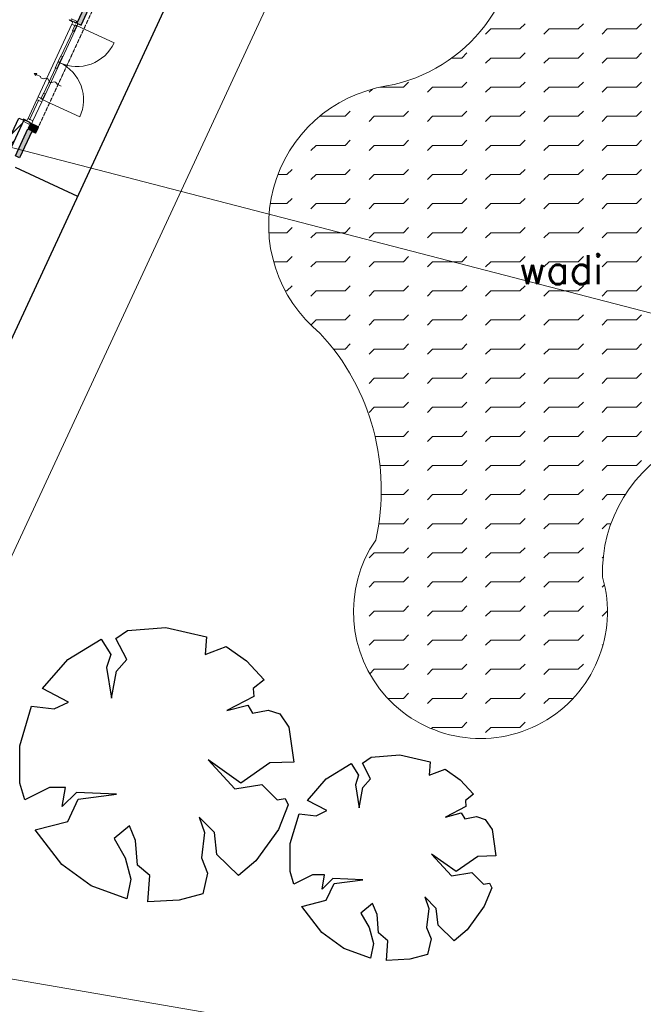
# Model space of a CAD drawing. Extents: x -1000932 to 2054797, y 285738 to 764020.
# Tile 290 of 656: x 195035 to 208629, y 543071 to 564554. Entities that reach past the tile are written whole.
import ezdxf

# ---------------------------------------------------------------- set-up
doc = ezdxf.new("R2010")
doc.units = 0
doc.header["$MEASUREMENT"] = 0
doc.linetypes.add('DASHED', pattern=[0.75, 0.5, -0.25])
doc.layers.add('31.', color=7, linetype='CONTINUOUS')
doc.layers.add('HATCH_REACTORS', color=7, linetype='CONTINUOUS')
doc.layers.add('T05', color=84, linetype='CONTINUOUS', lineweight=0)
doc.styles.get("Standard").update_dxf_attribs({"font": 'romans.shx'})

msp = doc.modelspace()

# ---------------------------------------------------------------- hatches: boundary and pattern name
at = {"layer": '31.', "linetype": 'Continuous'}
for color, points in [(7, [(196705.102, 565152.842), (196614.352, 565194.873), (196282.29, 564478.061), (196373.04, 564436.029)]), (253, [(195216.759, 562177.873), (195307.509, 562135.842), (195299.102, 562117.686), (195376.227, 562081.967), (195382.852, 562084.404), (195441.696, 562211.436), (195439.29, 562218.061), (195271.415, 562295.811), (195269.321, 562291.279)]), (7, [(195214.665, 562173.342), (195305.415, 562131.311), (195032.196, 561541.498), (194941.446, 561583.529)])]:
    msp.add_hatch(color=color, dxfattribs=at).paths.add_polyline_path(points, flags=0)
h = msp.add_hatch(dxfattribs=at)
h.set_pattern_fill('ARKEY_P_050A40_12', style=0, pattern_type=0)
h.set_pattern_definition([(45, (493651.67, 918770.12), (106.06602, -106.066015), [])])
h.paths.add_polyline_path([(194762.634, 561578.186), (194653.759, 561628.623), (195015.259, 562408.967), (195124.134, 562358.529)], flags=0)
h = msp.add_hatch(dxfattribs=at)
h.set_pattern_fill('ARKEY_P_050A40_17', style=0, pattern_type=0)
h.set_pattern_definition([(135, (493651.67, 918982.25), (106.066017, 106.06602), [])])
h.paths.add_polyline_path([(195216.759, 562177.873), (195307.509, 562135.842), (195299.102, 562117.686), (195376.227, 562081.967), (195382.852, 562084.404), (195441.696, 562211.436), (195439.29, 562218.061), (195271.415, 562295.811), (195269.321, 562291.279)], flags=0)

# ---------------------------------------------------------------- linework, layer by layer
at = {"layer": '31.', "color": 7, "linetype": 'Continuous', "lineweight": 18, "ltscale": 10}
for points in [[(190841.634, 544321.467, 0.044976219), (191155.977, 544865.842), (193318.915, 549535.092), (202959.602, 570326.092, -0.394068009), (206751.821, 571866.529), (207197.727, 571696.279)], [(202795.04, 553200.623, 0.245740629), (201587.071, 557708.811, -0.64619131), (203034.04, 563108.904, 0.383307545), (205886.102, 566820.092, -0.544201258), (209491.102, 567786.092, -0.103520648), (212687.196, 562197.029, -0.347212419), (209540.227, 555331.373, 0.301079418), (207742.165, 552388.061, -1.571573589), (202794.977, 553200.654)], [(228569.321, 537809.061), (172865.759, 547419.029, 0.026264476), (171792.009, 547546.686), (166101.696, 547921.654)]]:
    msp.add_lwpolyline(points, format="xyb", dxfattribs=at)
at = {"layer": '31.', "color": 7, "linetype": 'Continuous', "lineweight": 25, "ltscale": 10}
for points in [[(191324.134, 549968.092), (201269.04, 571436.529), (199907.977, 572067.029)], [(196614.352, 565194.873), (196282.29, 564478.061)], [(196373.04, 564436.029), (196705.102, 565152.842)], [(196282.29, 564478.061), (196373.04, 564436.029)], [(195124.134, 562358.529), (194762.634, 561578.186)], [(195015.259, 562408.967), (195124.134, 562358.529)], [(194941.446, 561583.529), (195214.665, 562173.342)], [(195305.415, 562131.311), (195032.196, 561541.498)], [(195214.665, 562173.342), (195305.415, 562131.311)], [(194935.509, 561332.779), (196296.571, 560702.279)], [(197386.821, 551224.186), (198219.196, 551291.311)], [(198219.196, 551291.311), (199105.227, 551089.936)], [(197131.759, 551049.654), (197386.821, 551224.186)], [(197373.415, 550593.217), (197131.759, 551049.654)], [(199105.227, 551089.936), (199078.384, 550700.623)], [(196084.602, 550593.217), (196809.571, 551036.248)], [(196809.571, 551036.248), (197024.352, 550700.623)], [(199078.384, 550700.623), (199534.821, 550875.123)], [(199534.821, 550875.123), (199977.852, 550566.373)], [(197024.352, 550700.623), (196930.384, 550418.686)], [(195534.196, 549962.248), (196084.602, 550593.217)], [(196930.384, 550418.686), (197037.79, 549747.436)], [(197145.196, 550338.123), (197373.415, 550593.217)], [(199977.852, 550566.373), (200367.165, 550150.186)], [(197037.79, 549747.436), (197145.196, 550338.123)], [(200367.165, 550150.186), (200125.54, 549962.248)], [(196098.04, 549666.873), (195534.196, 549962.248)], [(200138.946, 549787.717), (199548.259, 549478.936)], [(200125.54, 549962.248), (200138.946, 549787.717)], [(195037.446, 548713.717), (195292.54, 549572.904)], [(195292.54, 549572.904), (195789.259, 549519.217)], [(195789.259, 549519.217), (196098.04, 549666.873)], [(199548.259, 549478.936), (200004.696, 549599.748)], [(200004.696, 549599.748), (200112.102, 549425.248)], [(200112.102, 549425.248), (200447.727, 549492.373)], [(200447.727, 549492.373), (200702.79, 549411.811)], [(200702.79, 549411.811), (200904.165, 549116.467)], [(200904.165, 549116.467), (201011.571, 548351.248)], [(195037.446, 547894.779), (195037.446, 548713.717)], [(202504.415, 548333.342), (202695.696, 548464.248)], [(202695.696, 548464.248), (203319.977, 548514.592)], [(203319.977, 548514.592), (203984.509, 548363.561)], [(199145.509, 548404.936), (199722.79, 547773.967)], [(199857.04, 547894.779), (199145.509, 548404.936)], [(200488.009, 548337.811), (199857.04, 547894.779)], [(201011.571, 548351.248), (200488.009, 548337.811)], [(201719.04, 547990.998), (202262.759, 548323.279)], [(202262.759, 548323.279), (202423.852, 548071.561)], [(202685.634, 547990.998), (202504.415, 548333.342)], [(203984.509, 548363.561), (203964.384, 548071.561)], [(202423.852, 548071.561), (202353.384, 547860.123)], [(203964.384, 548071.561), (204306.696, 548202.467)], [(204306.696, 548202.467), (204638.977, 547970.873)], [(195144.852, 547532.311), (195037.446, 547894.779)], [(199722.79, 547773.967), (200313.477, 547867.936)], [(200313.477, 547867.936), (200649.102, 547532.311)], [(201306.227, 547517.779), (201719.04, 547990.998)], [(202353.384, 547860.123), (202433.915, 547356.686)], [(202514.477, 547799.717), (202685.634, 547990.998)], [(204638.977, 547970.873), (204930.977, 547658.748)], [(195681.852, 547800.811), (195144.852, 547532.311)], [(196030.915, 547800.811), (195681.852, 547800.811)], [(195963.79, 547384.623), (196030.915, 547800.811)], [(196272.571, 547693.404), (195963.79, 547384.623)], [(197145.196, 547653.123), (196272.571, 547693.404)], [(196312.821, 547545.748), (197145.196, 547653.123)], [(202433.915, 547356.686), (202514.477, 547799.717)], [(204930.977, 547658.748), (204749.727, 547517.779)], [(196084.602, 547062.436), (196312.821, 547545.748)], [(200649.102, 547532.311), (200823.634, 547559.154)], [(200890.759, 547424.904), (200676.009, 546888.029)], [(200823.634, 547559.154), (200890.759, 547424.904)], [(201729.102, 547296.279), (201306.227, 547517.779)], [(204759.79, 547386.873), (204316.79, 547155.311)], [(204749.727, 547517.779), (204759.79, 547386.873)], [(200933.665, 546581.373), (201124.977, 547225.779)], [(201124.977, 547225.779), (201497.54, 547185.498)], [(201497.54, 547185.498), (201729.102, 547296.279)], [(204316.79, 547155.311), (204659.102, 547245.936)], [(204659.102, 547245.936), (204739.665, 547115.029)], [(195373.071, 546874.498), (196084.602, 547062.436)], [(197427.102, 546968.467), (197091.477, 546686.529)], [(197561.352, 546646.248), (197427.102, 546968.467)], [(198944.134, 547156.404), (199064.946, 546820.779)], [(199279.759, 546820.779), (198944.134, 547156.404)], [(204739.665, 547115.029), (204991.384, 547165.373)], [(204991.384, 547165.373), (205182.696, 547104.967)], [(205182.696, 547104.967), (205333.727, 546883.436)], [(195950.352, 546122.686), (195373.071, 546874.498)], [(199064.946, 546820.779), (198997.821, 546270.373)], [(199333.446, 546337.498), (199279.759, 546820.779)], [(200676.009, 546888.029), (200179.227, 546203.248)], [(205333.727, 546883.436), (205414.259, 546309.529)], [(197091.477, 546686.529), (197333.134, 546270.373)], [(197601.634, 546109.248), (197561.352, 546646.248)], [(200933.665, 545967.186), (200933.665, 546581.373)], [(199803.321, 545881.029), (199333.446, 546337.498)], [(204014.727, 546349.811), (204447.665, 545876.561)], [(204548.352, 545967.186), (204014.727, 546349.811)], [(196594.759, 545652.811), (195950.352, 546122.686)], [(197333.134, 546270.373), (197453.946, 545800.498)], [(197870.134, 545881.029), (197601.634, 546109.248)], [(198997.821, 546270.373), (199132.071, 545934.748)], [(200179.227, 546203.248), (199803.321, 545881.029)], [(205021.602, 546299.467), (204548.352, 545967.186)], [(205414.259, 546309.529), (205021.602, 546299.467)], [(199132.071, 545934.748), (199024.696, 545478.279)], [(201014.227, 545695.342), (200933.665, 545967.186)], [(201416.977, 545896.717), (201014.227, 545695.342)], [(201678.759, 545896.717), (201416.977, 545896.717)], [(201628.415, 545584.592), (201678.759, 545896.717)], [(204447.665, 545876.561), (204890.696, 545947.061)], [(204890.696, 545947.061), (205142.415, 545695.342)], [(197453.946, 545800.498), (197373.415, 545370.873)], [(197829.852, 545303.748), (197870.134, 545881.029)], [(201860.009, 545816.154), (201628.415, 545584.592)], [(201719.04, 545342.936), (201890.196, 545705.404)], [(202514.477, 545785.967), (201860.009, 545816.154)], [(201890.196, 545705.404), (202514.477, 545785.967)], [(205142.415, 545695.342), (205273.321, 545715.467)], [(205273.321, 545715.467), (205323.665, 545614.779)], [(197373.415, 545370.873), (196594.759, 545652.811)], [(199024.696, 545478.279), (198514.54, 545344.029)], [(205323.665, 545614.779), (205162.602, 545212.123)], [(198514.54, 545344.029), (197829.852, 545303.748)], [(201185.384, 545201.967), (201719.04, 545342.936)], [(202725.915, 545272.436), (202474.196, 545060.998)], [(202826.602, 545030.811), (202725.915, 545272.436)], [(203863.696, 545413.404), (203954.29, 545161.686)], [(204115.415, 545161.686), (203863.696, 545413.404)], [(201618.352, 544638.123), (201185.384, 545201.967)], [(202474.196, 545060.998), (202655.446, 544748.873)], [(202856.821, 544628.061), (202826.602, 545030.811)], [(203954.29, 545161.686), (203903.946, 544748.873)], [(204155.665, 544799.217), (204115.415, 545161.686)], [(205162.602, 545212.123), (204790.009, 544698.529)], [(202101.665, 544285.717), (201618.352, 544638.123)], [(202655.446, 544748.873), (202746.04, 544396.467)], [(203058.196, 544456.873), (202856.821, 544628.061)], [(203903.946, 544748.873), (204004.634, 544497.154)], [(204508.071, 544456.873), (204155.665, 544799.217)], [(204790.009, 544698.529), (204508.071, 544456.873)], [(202746.04, 544396.467), (202685.634, 544074.279)], [(203027.977, 544023.936), (203058.196, 544456.873)], [(204004.634, 544497.154), (203924.102, 544154.811)], [(202685.634, 544074.279), (202101.665, 544285.717)], [(203541.477, 544054.123), (203027.977, 544023.936)], [(203924.102, 544154.811), (203541.477, 544054.123)]]:
    msp.add_lwpolyline(points, dxfattribs=at)
at = {"layer": '31.', "color": 7, "linetype": 'DASHED', "lineweight": 18, "ltscale": 10}
msp.add_lwpolyline([(197223.477, 566057.779), (195443.821, 562215.967)], dxfattribs=at)
at = {"layer": '31.', "color": 7, "linetype": 'Continuous', "lineweight": 18, "ltscale": 10}
for points in [[(196146.196, 564541.092), (196201.54, 564515.467), (196201.54, 564515.467), (196219.696, 564507.061), (196219.696, 564507.061), (196229.665, 564502.436), (196225.884, 564494.279), (196255.821, 564480.404), (196275.165, 564522.123), (196275.165, 564522.123), (196161.727, 564574.686)], [(196276.821, 564406.748), (196304.977, 564467.561), (196201.54, 564515.467), (196173.384, 564454.686)], [(196277.009, 564423.842), (196242.54, 564439.811), (196183.696, 564312.779), (196218.165, 564296.811)], [(195906.634, 563624.279), (195872.165, 563640.248), (195931.009, 563767.279), (195965.477, 563751.311)], [(195899.977, 563609.936), (195865.509, 563625.904), (195806.665, 563498.873), (195841.134, 563482.904)], [(195542.509, 562821.561), (195514.352, 562760.779), (195410.915, 562808.686), (195439.071, 562869.498)], [(195529.602, 562810.373), (195495.134, 562826.342), (195553.977, 562953.373), (195588.446, 562937.404)], [(195137.415, 562363.404), (195192.759, 562337.779), (195192.759, 562337.779), (195210.915, 562329.373), (195210.915, 562329.373), (195220.884, 562324.748), (195224.665, 562332.904), (195254.602, 562319.029), (195235.29, 562277.311), (195235.29, 562277.311), (195121.852, 562329.842)], [(195324.352, 562350.654), (195296.196, 562289.842), (195192.759, 562337.779), (195220.915, 562398.561)]]:
    msp.add_lwpolyline(points, close=True, dxfattribs=at)
for points in [[(196173.384, 564454.686), (195439.071, 562869.498)], [(196283.977, 564422.186), (195535.352, 562806.154)], [(196112.665, 564540.092), (196118.977, 564553.717)], [(196195.227, 564501.842), (196112.665, 564540.092)], [(196118.977, 564553.717), (196201.54, 564515.467)], [(196201.54, 564515.467), (196195.227, 564501.842)], [(196198.196, 564321.498), (195933.727, 563750.592)], [(195821.165, 563507.592), (195556.696, 562936.686)], [(195418.04, 562824.123), (195213.759, 562383.123)], [(195449.009, 562806.467), (195247.259, 562370.936)], [(195514.352, 562760.779), (195324.352, 562350.654)], [(195116.477, 562389.623), (195110.196, 562376.029)], [(195110.196, 562376.029), (195192.759, 562337.779)], [(195199.071, 562351.373), (195116.477, 562389.623)], [(195192.759, 562337.779), (195199.071, 562351.373)]]:
    msp.add_lwpolyline(points, dxfattribs=at)
at = {"layer": '31.', "color": 7, "linetype": 'Continuous', "lineweight": 13, "ltscale": 10}
for points in [[(195909.665, 563614.154, 0.414213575), (197091.977, 564047.873), (196283.977, 564422.186)], [(195909.665, 563614.154, -0.414213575), (196343.384, 562431.842), (195535.352, 562806.154)], [(195939.759, 563103.842), (195849.009, 563145.873, 0.499999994), (195758.259, 563187.904, -0.499999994), (195667.54, 563229.936, 0.499999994), (195576.79, 563271.967, -0.499999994), (195486.071, 563313.998), (195395.321, 563356.029), (195405.821, 563378.717), (195349.946, 563377.061), (195384.821, 563333.342), (195395.321, 563356.029)]]:
    msp.add_lwpolyline(points, format="xyb", dxfattribs=at)
for points in [[(205939.79, 564351.779), (206052.04, 564464.029)], [(207209.79, 564351.779), (207322.04, 564464.029)], [(208479.79, 564351.779), (208592.04, 564464.029)], [(205192.54, 564239.529), (205304.79, 564351.779)], [(205304.79, 564351.779), (205939.79, 564351.779)], [(206462.54, 564239.529), (206574.79, 564351.779)], [(206574.79, 564351.779), (207209.79, 564351.779)], [(207732.54, 564239.529), (207844.79, 564351.779)], [(207844.79, 564351.779), (208479.79, 564351.779)], [(204449.102, 563716.779), (204669.79, 563716.779)], [(204669.79, 563716.779), (204782.04, 563829.029)], [(205192.54, 563604.529), (205304.79, 563716.779)], [(205304.79, 563716.779), (205939.79, 563716.779)], [(205939.79, 563716.779), (206052.04, 563829.029)], [(206462.54, 563604.529), (206574.79, 563716.779)], [(206574.79, 563716.779), (207209.79, 563716.779)], [(207209.79, 563716.779), (207322.04, 563829.029)], [(207732.54, 563604.529), (207844.79, 563716.779)], [(207844.79, 563716.779), (208479.79, 563716.779)], [(208479.79, 563716.779), (208592.04, 563829.029)], [(202892.259, 563081.779), (203399.79, 563081.779)], [(203399.79, 563081.779), (203512.04, 563194.029)], [(203922.54, 562969.529), (204034.79, 563081.779)], [(204034.79, 563081.779), (204669.79, 563081.779)], [(204669.79, 563081.779), (204782.04, 563194.029)], [(205192.54, 562969.529), (205304.79, 563081.779)], [(205304.79, 563081.779), (205939.79, 563081.779)], [(205939.79, 563081.779), (206052.04, 563194.029)], [(206462.54, 562969.529), (206574.79, 563081.779)], [(206574.79, 563081.779), (207209.79, 563081.779)], [(207209.79, 563081.779), (207322.04, 563194.029)], [(207732.54, 562969.529), (207844.79, 563081.779)], [(207844.79, 563081.779), (208479.79, 563081.779)], [(208479.79, 563081.779), (208592.04, 563194.029)], [(202652.54, 562969.529), (202724.352, 563041.373)], [(201576.477, 562446.779), (202129.79, 562446.779)], [(202129.79, 562446.779), (202242.04, 562559.029)], [(202652.54, 562334.529), (202764.79, 562446.779)], [(202764.79, 562446.779), (203399.79, 562446.779)], [(203399.79, 562446.779), (203512.04, 562559.029)], [(203922.54, 562334.529), (204034.79, 562446.779)], [(204034.79, 562446.779), (204669.79, 562446.779)], [(204669.79, 562446.779), (204782.04, 562559.029)], [(205192.54, 562334.529), (205304.79, 562446.779)], [(205304.79, 562446.779), (205939.79, 562446.779)], [(205939.79, 562446.779), (206052.04, 562559.029)], [(206462.54, 562334.529), (206574.79, 562446.779)], [(206574.79, 562446.779), (207209.79, 562446.779)], [(207209.79, 562446.779), (207322.04, 562559.029)], [(207732.54, 562334.529), (207844.79, 562446.779)], [(207844.79, 562446.779), (208479.79, 562446.779)], [(208479.79, 562446.779), (208592.04, 562559.029)], [(201382.54, 561699.529), (201494.79, 561811.779)], [(201494.79, 561811.779), (202129.79, 561811.779)], [(202129.79, 561811.779), (202242.04, 561924.029)], [(202652.54, 561699.529), (202764.79, 561811.779)], [(202764.79, 561811.779), (203399.79, 561811.779)], [(203399.79, 561811.779), (203512.04, 561924.029)], [(203922.54, 561699.529), (204034.79, 561811.779)], [(204034.79, 561811.779), (204669.79, 561811.779)], [(204669.79, 561811.779), (204782.04, 561924.029)], [(205192.54, 561699.529), (205304.79, 561811.779)], [(205304.79, 561811.779), (205939.79, 561811.779)], [(205939.79, 561811.779), (206052.04, 561924.029)], [(206462.54, 561699.529), (206574.79, 561811.779)], [(206574.79, 561811.779), (207209.79, 561811.779)], [(207209.79, 561811.779), (207322.04, 561924.029)], [(207732.54, 561699.529), (207844.79, 561811.779)], [(207844.79, 561811.779), (208479.79, 561811.779)], [(208479.79, 561811.779), (208592.04, 561924.029)], [(200663.634, 561176.779), (200859.79, 561176.779)], [(200859.79, 561176.779), (200972.04, 561289.029)], [(201382.54, 561064.529), (201494.79, 561176.779)], [(201494.79, 561176.779), (202129.79, 561176.779)], [(202129.79, 561176.779), (202242.04, 561289.029)], [(202652.54, 561064.529), (202764.79, 561176.779)], [(202764.79, 561176.779), (203399.79, 561176.779)], [(203399.79, 561176.779), (203512.04, 561289.029)], [(203922.54, 561064.529), (204034.79, 561176.779)], [(204034.79, 561176.779), (204669.79, 561176.779)], [(204669.79, 561176.779), (204782.04, 561289.029)], [(205192.54, 561064.529), (205304.79, 561176.779)], [(205304.79, 561176.779), (205939.79, 561176.779)], [(205939.79, 561176.779), (206052.04, 561289.029)], [(206462.54, 561064.529), (206574.79, 561176.779)], [(206574.79, 561176.779), (207209.79, 561176.779)], [(207209.79, 561176.779), (207322.04, 561289.029)], [(207732.54, 561064.529), (207844.79, 561176.779)], [(207844.79, 561176.779), (208479.79, 561176.779)], [(208479.79, 561176.779), (208592.04, 561289.029)], [(200496.071, 560541.779), (200859.79, 560541.779)], [(200859.79, 560541.779), (200972.04, 560654.029)], [(201382.54, 560429.529), (201494.79, 560541.779)], [(201494.79, 560541.779), (202129.79, 560541.779)], [(202129.79, 560541.779), (202242.04, 560654.029)], [(202652.54, 560429.529), (202764.79, 560541.779)], [(202764.79, 560541.779), (203399.79, 560541.779)], [(203399.79, 560541.779), (203512.04, 560654.029)], [(203922.54, 560429.529), (204034.79, 560541.779)], [(204034.79, 560541.779), (204669.79, 560541.779)], [(204669.79, 560541.779), (204782.04, 560654.029)], [(205192.54, 560429.529), (205304.79, 560541.779)], [(205304.79, 560541.779), (205939.79, 560541.779)], [(205939.79, 560541.779), (206052.04, 560654.029)], [(206462.54, 560429.529), (206574.79, 560541.779)], [(206574.79, 560541.779), (207209.79, 560541.779)], [(207209.79, 560541.779), (207322.04, 560654.029)], [(207732.54, 560429.529), (207844.79, 560541.779)], [(207844.79, 560541.779), (208479.79, 560541.779)], [(208479.79, 560541.779), (208592.04, 560654.029)], [(200467.009, 559906.779), (200859.79, 559906.779)], [(200859.79, 559906.779), (200972.04, 560019.029)], [(201382.54, 559794.529), (201494.79, 559906.779)], [(201494.79, 559906.779), (202129.79, 559906.779)], [(202129.79, 559906.779), (202242.04, 560019.029)], [(202652.54, 559794.529), (202764.79, 559906.779)], [(202764.79, 559906.779), (203399.79, 559906.779)], [(203399.79, 559906.779), (203512.04, 560019.029)], [(203922.54, 559794.529), (204034.79, 559906.779)], [(204034.79, 559906.779), (204669.79, 559906.779)], [(204669.79, 559906.779), (204782.04, 560019.029)], [(205192.54, 559794.529), (205304.79, 559906.779)], [(205304.79, 559906.779), (205939.79, 559906.779)], [(205939.79, 559906.779), (206052.04, 560019.029)], [(206462.54, 559794.529), (206574.79, 559906.779)], [(206574.79, 559906.779), (207209.79, 559906.779)], [(207209.79, 559906.779), (207322.04, 560019.029)], [(207732.54, 559794.529), (207844.79, 559906.779)], [(207844.79, 559906.779), (208479.79, 559906.779)], [(208479.79, 559906.779), (208592.04, 560019.029)], [(200571.571, 559271.779), (200859.79, 559271.779)], [(200859.79, 559271.779), (200972.04, 559384.029)], [(201382.54, 559159.529), (201494.79, 559271.779)], [(201494.79, 559271.779), (202129.79, 559271.779)], [(202129.79, 559271.779), (202242.04, 559384.029)], [(202652.54, 559159.529), (202764.79, 559271.779)], [(202764.79, 559271.779), (203399.79, 559271.779)], [(203399.79, 559271.779), (203512.04, 559384.029)], [(203922.54, 559159.529), (204034.79, 559271.779)], [(204034.79, 559271.779), (204669.79, 559271.779)], [(204669.79, 559271.779), (204782.04, 559384.029)], [(205192.54, 559159.529), (205304.79, 559271.779)], [(205304.79, 559271.779), (205939.79, 559271.779)], [(205939.79, 559271.779), (206052.04, 559384.029)], [(206462.54, 559159.529), (206574.79, 559271.779)], [(206574.79, 559271.779), (207209.79, 559271.779)], [(207209.79, 559271.779), (207322.04, 559384.029)], [(207732.54, 559159.529), (207844.79, 559271.779)], [(207844.79, 559271.779), (208479.79, 559271.779)], [(208479.79, 559271.779), (208592.04, 559384.029)], [(200824.634, 558636.779), (200859.79, 558636.779)], [(200859.79, 558636.779), (200972.04, 558749.029)], [(201382.54, 558524.529), (201494.79, 558636.779)], [(201494.79, 558636.779), (202129.79, 558636.779)], [(202129.79, 558636.779), (202242.04, 558749.029)], [(202652.54, 558524.529), (202764.79, 558636.779)], [(202764.79, 558636.779), (203399.79, 558636.779)], [(203399.79, 558636.779), (203512.04, 558749.029)], [(203922.54, 558524.529), (204034.79, 558636.779)], [(204034.79, 558636.779), (204669.79, 558636.779)], [(204669.79, 558636.779), (204782.04, 558749.029)], [(205192.54, 558524.529), (205304.79, 558636.779)], [(205304.79, 558636.779), (205939.79, 558636.779)], [(205939.79, 558636.779), (206052.04, 558749.029)], [(206462.54, 558524.529), (206574.79, 558636.779)], [(206574.79, 558636.779), (207209.79, 558636.779)], [(207209.79, 558636.779), (207322.04, 558749.029)], [(207732.54, 558524.529), (207844.79, 558636.779)], [(207844.79, 558636.779), (208479.79, 558636.779)], [(208479.79, 558636.779), (208592.04, 558749.029)], [(201384.477, 557891.467), (201494.79, 558001.779)], [(201494.79, 558001.779), (202129.79, 558001.779)], [(202129.79, 558001.779), (202242.04, 558114.029)], [(202652.54, 557889.529), (202764.79, 558001.779)], [(202764.79, 558001.779), (203399.79, 558001.779)], [(203399.79, 558001.779), (203512.04, 558114.029)], [(203922.54, 557889.529), (204034.79, 558001.779)], [(204034.79, 558001.779), (204669.79, 558001.779)], [(204669.79, 558001.779), (204782.04, 558114.029)], [(205192.54, 557889.529), (205304.79, 558001.779)], [(205304.79, 558001.779), (205939.79, 558001.779)], [(205939.79, 558001.779), (206052.04, 558114.029)], [(206462.54, 557889.529), (206574.79, 558001.779)], [(206574.79, 558001.779), (207209.79, 558001.779)], [(207209.79, 558001.779), (207322.04, 558114.029)], [(207732.54, 557889.529), (207844.79, 558001.779)], [(207844.79, 558001.779), (208479.79, 558001.779)], [(208479.79, 558001.779), (208592.04, 558114.029)], [(201872.727, 557366.779), (202129.79, 557366.779)], [(202129.79, 557366.779), (202242.04, 557479.029)], [(202652.54, 557254.529), (202764.79, 557366.779)], [(202764.79, 557366.779), (203399.79, 557366.779)], [(203399.79, 557366.779), (203512.04, 557479.029)], [(203922.54, 557254.529), (204034.79, 557366.779)], [(204034.79, 557366.779), (204669.79, 557366.779)], [(204669.79, 557366.779), (204782.04, 557479.029)], [(205192.54, 557254.529), (205304.79, 557366.779)], [(205304.79, 557366.779), (205939.79, 557366.779)], [(205939.79, 557366.779), (206052.04, 557479.029)], [(206462.54, 557254.529), (206574.79, 557366.779)], [(206574.79, 557366.779), (207209.79, 557366.779)], [(207209.79, 557366.779), (207322.04, 557479.029)], [(207732.54, 557254.529), (207844.79, 557366.779)], [(207844.79, 557366.779), (208479.79, 557366.779)], [(208479.79, 557366.779), (208592.04, 557479.029)], [(202232.071, 556834.061), (202242.04, 556844.029)], [(203399.79, 556731.779), (203512.04, 556844.029)], [(204669.79, 556731.779), (204782.04, 556844.029)], [(205939.79, 556731.779), (206052.04, 556844.029)], [(207209.79, 556731.779), (207322.04, 556844.029)], [(208479.79, 556731.779), (208592.04, 556844.029)], [(202652.54, 556619.529), (202764.79, 556731.779)], [(202764.79, 556731.779), (203399.79, 556731.779)], [(203922.54, 556619.529), (204034.79, 556731.779)], [(204034.79, 556731.779), (204669.79, 556731.779)], [(205192.54, 556619.529), (205304.79, 556731.779)], [(205304.79, 556731.779), (205939.79, 556731.779)], [(206462.54, 556619.529), (206574.79, 556731.779)], [(206574.79, 556731.779), (207209.79, 556731.779)], [(207732.54, 556619.529), (207844.79, 556731.779)], [(207844.79, 556731.779), (208479.79, 556731.779)], [(203399.79, 556096.779), (203512.04, 556209.029)], [(204669.79, 556096.779), (204782.04, 556209.029)], [(205939.79, 556096.779), (206052.04, 556209.029)], [(207209.79, 556096.779), (207322.04, 556209.029)], [(208479.79, 556096.779), (208592.04, 556209.029)], [(202652.54, 555984.529), (202764.79, 556096.779)], [(202764.79, 556096.779), (203399.79, 556096.779)], [(203922.54, 555984.529), (204034.79, 556096.779)], [(204034.79, 556096.779), (204669.79, 556096.779)], [(205192.54, 555984.529), (205304.79, 556096.779)], [(205304.79, 556096.779), (205939.79, 556096.779)], [(206462.54, 555984.529), (206574.79, 556096.779)], [(206574.79, 556096.779), (207209.79, 556096.779)], [(207732.54, 555984.529), (207844.79, 556096.779)], [(207844.79, 556096.779), (208479.79, 556096.779)], [(203399.79, 555461.779), (203512.04, 555574.029)], [(204669.79, 555461.779), (204782.04, 555574.029)], [(205939.79, 555461.779), (206052.04, 555574.029)], [(207209.79, 555461.779), (207322.04, 555574.029)], [(208479.79, 555461.779), (208592.04, 555574.029)], [(202778.821, 555461.779), (203399.79, 555461.779)], [(203922.54, 555349.529), (204034.79, 555461.779)], [(204034.79, 555461.779), (204669.79, 555461.779)], [(205192.54, 555349.529), (205304.79, 555461.779)], [(205304.79, 555461.779), (205939.79, 555461.779)], [(206462.54, 555349.529), (206574.79, 555461.779)], [(206574.79, 555461.779), (207209.79, 555461.779)], [(207732.54, 555349.529), (207844.79, 555461.779)], [(207844.79, 555461.779), (208479.79, 555461.779)], [(203399.79, 554826.779), (203512.04, 554939.029)], [(204669.79, 554826.779), (204782.04, 554939.029)], [(205939.79, 554826.779), (206052.04, 554939.029)], [(207209.79, 554826.779), (207322.04, 554939.029)], [(208479.79, 554826.779), (208592.04, 554939.029)], [(202888.446, 554826.779), (203399.79, 554826.779)], [(203922.54, 554714.529), (204034.79, 554826.779)], [(204034.79, 554826.779), (204669.79, 554826.779)], [(205192.54, 554714.529), (205304.79, 554826.779)], [(205304.79, 554826.779), (205939.79, 554826.779)], [(206462.54, 554714.529), (206574.79, 554826.779)], [(206574.79, 554826.779), (207209.79, 554826.779)], [(207732.54, 554714.529), (207844.79, 554826.779)], [(207844.79, 554826.779), (208479.79, 554826.779)], [(203399.79, 554191.779), (203512.04, 554304.029)], [(204669.79, 554191.779), (204782.04, 554304.029)], [(205939.79, 554191.779), (206052.04, 554304.029)], [(207209.79, 554191.779), (207322.04, 554304.029)], [(202913.884, 554191.779), (203399.79, 554191.779)], [(203922.54, 554079.529), (204034.79, 554191.779)], [(204034.79, 554191.779), (204669.79, 554191.779)], [(205192.54, 554079.529), (205304.79, 554191.779)], [(205304.79, 554191.779), (205939.79, 554191.779)], [(206462.54, 554079.529), (206574.79, 554191.779)], [(206574.79, 554191.779), (207209.79, 554191.779)], [(207732.54, 554079.529), (207844.79, 554191.779)], [(207844.79, 554191.779), (208237.821, 554191.779)], [(203399.79, 553556.779), (203512.04, 553669.029)], [(204669.79, 553556.779), (204782.04, 553669.029)], [(205939.79, 553556.779), (206052.04, 553669.029)], [(207209.79, 553556.779), (207322.04, 553669.029)], [(202859.727, 553556.779), (203399.79, 553556.779)], [(203922.54, 553444.529), (204034.79, 553556.779)], [(204034.79, 553556.779), (204669.79, 553556.779)], [(205192.54, 553444.529), (205304.79, 553556.779)], [(205304.79, 553556.779), (205939.79, 553556.779)], [(206462.54, 553444.529), (206574.79, 553556.779)], [(206574.79, 553556.779), (207209.79, 553556.779)], [(207732.54, 553444.529), (207844.79, 553556.779)], [(207844.79, 553556.779), (207924.134, 553556.779)], [(203399.79, 552921.779), (203512.04, 553034.029)], [(204669.79, 552921.779), (204782.04, 553034.029)], [(205939.79, 552921.779), (206052.04, 553034.029)], [(207209.79, 552921.779), (207322.04, 553034.029)], [(202652.54, 552809.529), (202764.79, 552921.779)], [(202764.79, 552921.779), (203399.79, 552921.779)], [(203922.54, 552809.529), (204034.79, 552921.779)], [(204034.79, 552921.779), (204669.79, 552921.779)], [(205192.54, 552809.529), (205304.79, 552921.779)], [(205304.79, 552921.779), (205939.79, 552921.779)], [(206462.54, 552809.529), (206574.79, 552921.779)], [(206574.79, 552921.779), (207209.79, 552921.779)], [(207732.54, 552809.529), (207758.852, 552835.842)], [(203399.79, 552286.779), (203512.04, 552399.029)], [(204669.79, 552286.779), (204782.04, 552399.029)], [(205939.79, 552286.779), (206052.04, 552399.029)], [(207209.79, 552286.779), (207322.04, 552399.029)], [(202652.54, 552174.529), (202764.79, 552286.779)], [(202764.79, 552286.779), (203399.79, 552286.779)], [(203922.54, 552174.529), (204034.79, 552286.779)], [(204034.79, 552286.779), (204669.79, 552286.779)], [(205192.54, 552174.529), (205304.79, 552286.779)], [(205304.79, 552286.779), (205939.79, 552286.779)], [(206462.54, 552174.529), (206574.79, 552286.779)], [(206574.79, 552286.779), (207209.79, 552286.779)], [(207732.54, 552174.529), (207782.415, 552224.436)], [(203399.79, 551651.779), (203512.04, 551764.029)], [(204669.79, 551651.779), (204782.04, 551764.029)], [(205939.79, 551651.779), (206052.04, 551764.029)], [(207209.79, 551651.779), (207322.04, 551764.029)], [(202652.54, 551539.529), (202764.79, 551651.779)], [(202764.79, 551651.779), (203399.79, 551651.779)], [(203922.54, 551539.529), (204034.79, 551651.779)], [(204034.79, 551651.779), (204669.79, 551651.779)], [(205192.54, 551539.529), (205304.79, 551651.779)], [(205304.79, 551651.779), (205939.79, 551651.779)], [(206462.54, 551539.529), (206574.79, 551651.779)], [(206574.79, 551651.779), (207209.79, 551651.779)], [(207732.54, 551539.529), (207844.79, 551651.779)], [(207844.79, 551651.779), (207845.634, 551651.779)], [(203399.79, 551016.779), (203512.04, 551129.029)], [(204669.79, 551016.779), (204782.04, 551129.029)], [(205939.79, 551016.779), (206052.04, 551129.029)], [(207209.79, 551016.779), (207322.04, 551129.029)], [(202652.54, 550904.529), (202764.79, 551016.779)], [(202764.79, 551016.779), (203399.79, 551016.779)], [(203922.54, 550904.529), (204034.79, 551016.779)], [(204034.79, 551016.779), (204669.79, 551016.779)], [(205192.54, 550904.529), (205304.79, 551016.779)], [(205304.79, 551016.779), (205939.79, 551016.779)], [(206462.54, 550904.529), (206574.79, 551016.779)], [(206574.79, 551016.779), (207209.79, 551016.779)], [(207732.54, 550904.529), (207751.634, 550923.623)], [(203399.79, 550381.779), (203512.04, 550494.029)], [(204669.79, 550381.779), (204782.04, 550494.029)], [(205939.79, 550381.779), (206052.04, 550494.029)], [(207209.79, 550381.779), (207322.04, 550494.029)], [(202666.477, 550283.498), (202764.79, 550381.779)], [(202764.79, 550381.779), (203399.79, 550381.779)], [(203922.54, 550269.529), (204034.79, 550381.779)], [(204034.79, 550381.779), (204669.79, 550381.779)], [(205192.54, 550269.529), (205304.79, 550381.779)], [(205304.79, 550381.779), (205939.79, 550381.779)], [(206462.54, 550269.529), (206574.79, 550381.779)], [(206574.79, 550381.779), (207209.79, 550381.779)], [(203399.79, 549746.779), (203512.04, 549859.029)], [(204669.79, 549746.779), (204782.04, 549859.029)], [(205939.79, 549746.779), (206052.04, 549859.029)], [(203058.54, 549746.779), (203399.79, 549746.779)], [(203922.54, 549634.529), (204034.79, 549746.779)], [(204034.79, 549746.779), (204669.79, 549746.779)], [(205192.54, 549634.529), (205304.79, 549746.779)], [(205304.79, 549746.779), (205939.79, 549746.779)], [(206462.54, 549634.529), (206574.79, 549746.779)], [(206574.79, 549746.779), (207098.634, 549746.779)], [(204009.29, 549086.279), (204034.79, 549111.779)], [(204034.79, 549111.779), (204669.79, 549111.779)], [(204669.79, 549111.779), (204782.04, 549224.029)], [(205192.54, 548999.529), (205304.79, 549111.779)], [(205304.79, 549111.779), (205939.79, 549111.779)], [(205939.79, 549111.779), (206052.04, 549224.029)]]:
    msp.add_lwpolyline(points, dxfattribs=at)
at = {"layer": '31.', "color": 7, "linetype": 'Continuous', "lineweight": 25, "ltscale": 10}
msp.add_lwpolyline([(195216.759, 562177.873), (195307.509, 562135.842), (195299.102, 562117.686), (195376.227, 562081.967), (195382.852, 562084.404), (195441.696, 562211.436), (195439.29, 562218.061), (195271.415, 562295.811), (195269.321, 562291.279)], close=True, dxfattribs=at)
at = {"layer": 'HATCH_REACTORS', "ltscale": 10}
for points in [[(196705.102, 565152.842), (196614.352, 565194.873), (196282.29, 564478.061), (196373.04, 564436.029)], [(194762.634, 561578.186), (194653.759, 561628.623), (195015.259, 562408.967), (195124.134, 562358.529)], [(195216.759, 562177.873), (195307.509, 562135.842), (195299.102, 562117.686), (195376.227, 562081.967), (195382.852, 562084.404), (195441.696, 562211.436), (195439.29, 562218.061), (195271.415, 562295.811), (195269.321, 562291.279)], [(195216.759, 562177.873), (195307.509, 562135.842), (195299.102, 562117.686), (195376.227, 562081.967), (195382.852, 562084.404), (195441.696, 562211.436), (195439.29, 562218.061), (195271.415, 562295.811), (195269.321, 562291.279)], [(195214.665, 562173.342), (195305.415, 562131.311), (195032.196, 561541.498), (194941.446, 561583.529)]]:
    msp.add_lwpolyline(points, close=True, dxfattribs=at)
at = {"layer": 'T05', "flags": 128}
msp.add_lwpolyline([(178471.144, 567710.921), (184053.655, 564566.247), (236181.72, 551051.497)], dxfattribs=at)

# ---------------------------------------------------------------- texts
at = {"layer": '31.', "color": 7, "insert": (206833.602, 558783.186), "char_height": 630, "attachment_point": 8, "line_spacing_factor": 1.333333}
msp.add_mtext('wadi', dxfattribs=at)

doc.saveas('drawing.dxf')
